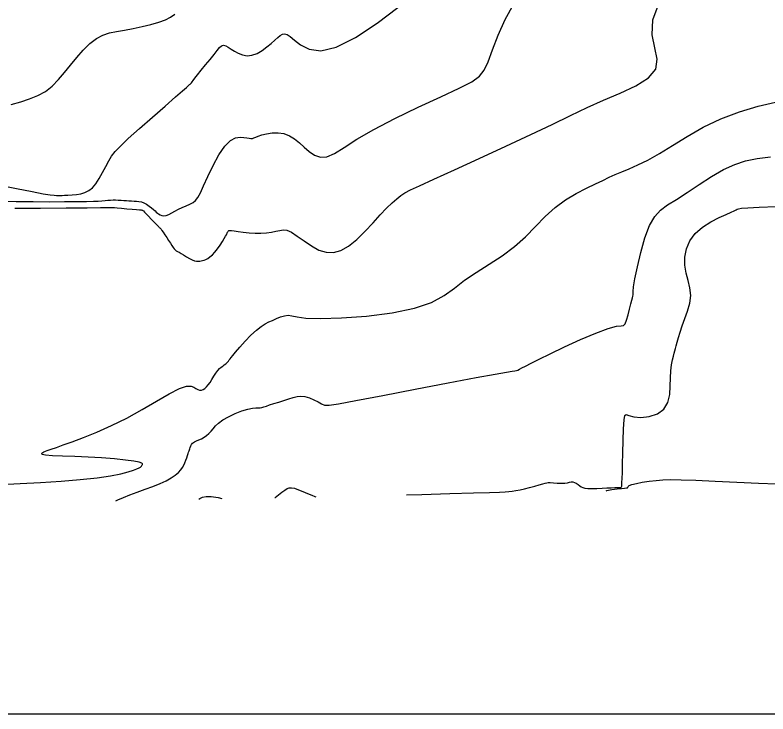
# Model space of a CAD drawing. Extents: x 2566142 to 2571431, y 418755 to 421584.
# Drawn here: x 2570137.2 to 2570491.1, y 418777.5 to 419106 of the extents above; entities that cross this region are included whole.
import ezdxf

# ---------------------------------------------------------------- set-up
doc = ezdxf.new("R2010")
doc.units = 0
for name, color, linetype in [('Contour_ADS_Major', 7, 'Continuous'), ('Contour_ADS_Minor', 7, 'Continuous'), ('Contour_ADS_State_Plane_Border', 7, 'Continuous')]:
    doc.layers.add(name, color=color, linetype=linetype)

msp = doc.modelspace()

# ---------------------------------------------------------------- linework, layer by layer
at = {"layer": 'Contour_ADS_Major'}
for points in [[(2570135.32, 419063.9), (2570139.85, 419065.21), (2570144.07, 419066.56), (2570147.95, 419068.13), (2570151.48, 419070.12), (2570154.66, 419072.64), (2570157.6, 419075.63), (2570160.43, 419078.96), (2570163.27, 419082.5), (2570166.22, 419086.09), (2570169.27, 419089.52), (2570172.36, 419092.56), (2570175.44, 419094.97), (2570178.49, 419096.6), (2570181.62, 419097.63), (2570184.95, 419098.32), (2570188.63, 419098.92), (2570192.7, 419099.66), (2570196.95, 419100.54), (2570201.08, 419101.54), (2570204.8, 419102.64), (2570207.87, 419103.8), (2570210.35, 419105.05), (2570212.36, 419106.41)], [(2570427.72, 418975.02), (2570427.74, 418976.13), (2570427.98, 418978.29), (2570428.61, 418982.04), (2570429.75, 418987.67), (2570431.35, 418994.41), (2570433.3, 419001.23), (2570435.5, 419007.12), (2570437.9, 419011.33), (2570440.66, 419014.29), (2570443.99, 419016.73), (2570448.11, 419019.34), (2570453.12, 419022.66), (2570458.74, 419026.42), (2570464.58, 419030.14), (2570470.25, 419033.38), (2570475.51, 419035.78), (2570480.65, 419037.43), (2570486.1, 419038.57), (2570492.29, 419039.4)], [(2570184.51, 418877.71), (2570185.46, 418878.06), (2570188.21, 418879.24), (2570191.21, 418880.49), (2570194.65, 418881.77), (2570198.34, 418883.08), (2570202.02, 418884.4), (2570205.4, 418885.75), (2570208.28, 418887.11), (2570210.64, 418888.45), (2570212.53, 418889.77), (2570214.01, 418891.02), (2570215.12, 418892.2), (2570215.95, 418893.33), (2570216.57, 418894.45), (2570217.07, 418895.58), (2570217.51, 418896.76), (2570217.91, 418897.93), (2570218.26, 418899), (2570218.56, 418899.91), (2570218.81, 418900.6), (2570219.03, 418901.15), (2570219.21, 418901.63), (2570219.38, 418902.16), (2570219.55, 418902.79), (2570219.78, 418903.48), (2570220.14, 418904.18), (2570220.7, 418904.81), (2570221.5, 418905.33), (2570222.51, 418905.8), (2570223.66, 418906.28), (2570224.87, 418906.83), (2570226.08, 418907.52), (2570227.26, 418908.35), (2570228.38, 418909.3), (2570229.4, 418910.38), (2570230.35, 418911.56), (2570231.41, 418912.85), (2570232.81, 418914.23), (2570234.81, 418915.69), (2570237.52, 418917.21), (2570240.67, 418918.67), (2570243.85, 418919.91), (2570246.66, 418920.81), (2570248.82, 418921.27), (2570250.39, 418921.41), (2570251.54, 418921.39), (2570252.46, 418921.38), (2570253.29, 418921.51), (2570254.21, 418921.79), (2570255.35, 418922.22), (2570256.87, 418922.76), (2570258.87, 418923.41), (2570261.17, 418924.12), (2570263.58, 418924.85), (2570265.88, 418925.57), (2570267.92, 418926.22), (2570269.77, 418926.71), (2570271.58, 418926.91), (2570273.49, 418926.72), (2570275.59, 418926.08), (2570277.73, 418925.14), (2570279.72, 418924.13), (2570281.34, 418923.24), (2570282.67, 418922.7), (2570284.85, 418922.67), (2570289.32, 418923.33), (2570297.48, 418924.83), (2570310.1, 418927.25), (2570325.37, 418930.18), (2570340.81, 418933.14), (2570353.95, 418935.62), (2570362.93, 418937.25), (2570368.23, 418938.14), (2570370.96, 418938.55), (2570372.22, 418938.72), (2570372.95, 418938.87), (2570373.56, 418939.1), (2570374.29, 418939.49), (2570375.4, 418940.11), (2570377.14, 418941.04), (2570379.78, 418942.4), (2570383.59, 418944.29), (2570388.83, 418946.83), (2570395.56, 418950.03), (2570403, 418953.44), (2570410.17, 418956.52), (2570416.06, 418958.74), (2570419.95, 418959.73), (2570422.16, 418959.97), (2570423.31, 418960.11), (2570423.97, 418960.83), (2570424.64, 418962.58), (2570425.36, 418965.06), (2570426.05, 418967.76), (2570426.67, 418970.19), (2570427.15, 418971.95), (2570427.48, 418973.12), (2570427.68, 418973.88), (2570427.75, 418974.44), (2570427.72, 418975.02)]]:
    msp.add_lwpolyline(points, dxfattribs=at)
at = {"layer": 'Contour_ADS_Minor'}
for points in [[(2570145.66, 419018.29), (2570153.36, 419018.27), (2570160.39, 419018.31), (2570166.31, 419018.37), (2570170.78, 419018.43), (2570174.01, 419018.5), (2570176.33, 419018.58), (2570178.08, 419018.68), (2570179.56, 419018.8), (2570180.87, 419018.91), (2570182.08, 419019.01), (2570183.27, 419019.07), (2570184.5, 419019.08), (2570185.75, 419019.04), (2570187.02, 419018.97), (2570188.29, 419018.88), (2570189.53, 419018.79), (2570190.76, 419018.69), (2570191.96, 419018.61), (2570193.13, 419018.54), (2570194.28, 419018.48), (2570195.43, 419018.37), (2570196.59, 419018.13), (2570197.78, 419017.71), (2570199.01, 419017.05), (2570200.22, 419016.23), (2570201.34, 419015.37), (2570202.28, 419014.57), (2570203.01, 419013.92), (2570203.6, 419013.4), (2570204.13, 419012.95), (2570204.71, 419012.54), (2570205.41, 419012.14), (2570206.24, 419011.82), (2570207.21, 419011.68), (2570208.3, 419011.81), (2570209.52, 419012.28), (2570210.86, 419012.99), (2570212.36, 419013.85), (2570214.02, 419014.73), (2570215.83, 419015.54), (2570217.67, 419016.31), (2570219.42, 419017.08), (2570220.92, 419017.9), (2570222.11, 419018.86), (2570223.17, 419020.25), (2570224.33, 419022.41), (2570225.84, 419025.67), (2570227.88, 419030.17), (2570230.33, 419035.33), (2570233.02, 419040.34), (2570235.77, 419044.41), (2570238.41, 419046.97), (2570240.85, 419048.22), (2570243, 419048.58), (2570244.79, 419048.48), (2570246.17, 419048.26), (2570247.22, 419048.07), (2570248.04, 419047.95), (2570248.76, 419047.99), (2570249.49, 419048.22), (2570250.38, 419048.62), (2570251.57, 419049.12), (2570253.22, 419049.69), (2570255.43, 419050.24), (2570258.03, 419050.63), (2570260.82, 419050.7), (2570263.58, 419050.28), (2570266.15, 419049.27), (2570268.55, 419047.76), (2570270.87, 419045.92), (2570273.16, 419043.9), (2570275.5, 419041.88), (2570277.99, 419040.21), (2570280.73, 419039.27), (2570283.82, 419039.43), (2570287.43, 419040.98), (2570291.97, 419043.77), (2570297.93, 419047.59), (2570305.81, 419052.21), (2570315.78, 419057.37), (2570326.73, 419062.63), (2570337.29, 419067.55), (2570346.03, 419071.65), (2570351.94, 419074.67), (2570355.55, 419077.22), (2570357.79, 419080.08), (2570359.55, 419084.05), (2570361.64, 419089.68), (2570364.28, 419096.53), (2570367.58, 419103.94), (2570371.65, 419111.24)], [(2570237.78, 419004.74), (2570238.16, 419004.77), (2570238.89, 419004.69), (2570240.16, 419004.5), (2570242.08, 419004.21), (2570244.5, 419003.88), (2570247.22, 419003.59), (2570250.06, 419003.42), (2570252.82, 419003.44), (2570255.42, 419003.63), (2570257.79, 419003.94), (2570259.86, 419004.36), (2570261.61, 419004.79), (2570263.23, 419005.03), (2570265, 419004.81), (2570267.16, 419003.88), (2570269.88, 419002.09), (2570273.06, 418999.8), (2570276.51, 418997.46), (2570280.02, 418995.55), (2570283.46, 418994.47), (2570286.88, 418994.35), (2570290.36, 418995.27), (2570293.99, 418997.3), (2570297.82, 419000.43), (2570301.71, 419004.26), (2570305.48, 419008.31), (2570308.92, 419012.09), (2570311.9, 419015.23), (2570314.45, 419017.72), (2570316.66, 419019.67), (2570318.61, 419021.18), (2570320.5, 419022.42), (2570323.11, 419023.78), (2570327.31, 419025.75), (2570334.01, 419028.8), (2570343.72, 419033.21), (2570355.46, 419038.57), (2570367.88, 419044.3), (2570379.64, 419049.8), (2570389.7, 419054.61), (2570398.35, 419058.78), (2570406.21, 419062.5), (2570413.88, 419065.96), (2570421.74, 419069.34), (2570429.08, 419072.8), (2570434.97, 419076.49), (2570438.46, 419080.59), (2570439.04, 419085.23), (2570437.89, 419090.55), (2570436.66, 419096.69), (2570436.98, 419103.77), (2570439.97, 419111.78)], [(2570129.16, 419026.27), (2570137.83, 419024.47), (2570145.24, 419022.99), (2570150.45, 419022.03), (2570153.72, 419021.52), (2570155.64, 419021.3), (2570156.76, 419021.24), (2570157.6, 419021.22), (2570158.38, 419021.21), (2570159.28, 419021.23), (2570160.48, 419021.26), (2570162.09, 419021.31), (2570164, 419021.43), (2570166.06, 419021.65), (2570168.12, 419022.02), (2570170.05, 419022.6), (2570171.85, 419023.49), (2570173.56, 419024.8), (2570175.2, 419026.66), (2570176.81, 419029.11), (2570178.37, 419031.92), (2570179.85, 419034.79), (2570181.22, 419037.43), (2570182.55, 419039.66), (2570184.22, 419041.83), (2570186.7, 419044.44), (2570190.44, 419047.95), (2570195.7, 419052.64), (2570201.77, 419057.97), (2570207.74, 419063.17), (2570212.7, 419067.48), (2570215.95, 419070.35), (2570217.75, 419071.97), (2570218.59, 419072.76), (2570218.95, 419073.1), (2570219.23, 419073.34), (2570219.52, 419073.58), (2570219.82, 419073.85), (2570220.13, 419074.18), (2570220.47, 419074.63), (2570220.96, 419075.31), (2570221.75, 419076.36), (2570222.99, 419077.93), (2570224.74, 419080.06), (2570226.8, 419082.55), (2570228.92, 419085.11), (2570230.8, 419087.45), (2570232.27, 419089.33), (2570233.39, 419090.69), (2570234.33, 419091.52), (2570235.24, 419091.8), (2570236.26, 419091.55), (2570237.43, 419090.9), (2570238.79, 419089.99), (2570240.35, 419088.98), (2570242.14, 419088.01), (2570244.13, 419087.26), (2570246.29, 419086.9), (2570248.58, 419087.1), (2570250.95, 419087.97), (2570253.31, 419089.34), (2570255.54, 419090.98), (2570257.55, 419092.67), (2570259.26, 419094.2), (2570260.68, 419095.47), (2570261.89, 419096.44), (2570262.95, 419097.04), (2570263.94, 419097.2), (2570265.06, 419096.85), (2570266.53, 419095.88), (2570268.58, 419094.2), (2570271.44, 419091.92), (2570275.44, 419089.9), (2570280.91, 419089.19), (2570288.17, 419090.84), (2570297.3, 419095.5), (2570307.38, 419102.19), (2570317.21, 419109.53)], [(2570254.74, 418960.86), (2570256.49, 418961.73), (2570258.24, 418962.5), (2570260.09, 418963.33), (2570262, 418964.11), (2570263.88, 418964.69), (2570265.64, 418964.89), (2570267.37, 418964.62), (2570269.83, 418964.09), (2570273.97, 418963.57), (2570280.73, 418963.35), (2570290.62, 418963.65), (2570302.41, 418964.53), (2570314.45, 418966.03), (2570325.06, 418968.15), (2570333.03, 418970.89), (2570338.93, 418974.12), (2570343.76, 418977.65), (2570348.54, 418981.33), (2570354.04, 418985.04), (2570360.06, 418988.83), (2570366.19, 418992.83), (2570372, 418997.14), (2570377.18, 419001.81), (2570381.9, 419006.63), (2570386.44, 419011.31), (2570391.08, 419015.56), (2570396.02, 419019.17), (2570401.04, 419022.16), (2570405.83, 419024.62), (2570410.07, 419026.64), (2570413.57, 419028.3), (2570416.55, 419029.72), (2570419.38, 419031.03), (2570422.4, 419032.34), (2570425.91, 419033.79), (2570430.02, 419035.57), (2570434.75, 419037.86), (2570440.18, 419040.86), (2570446.32, 419044.66), (2570453.17, 419048.95), (2570460.72, 419053.29), (2570468.94, 419057.28), (2570477.71, 419060.57), (2570486.51, 419063.14), (2570494.7, 419065.08)], [(2570130.08, 419018.55), (2570137.75, 419018.38), (2570145.66, 419018.29)], [(2570137.17, 419015.21), (2570149.22, 419015.28), (2570161.17, 419015.37), (2570171.05, 419015.44), (2570177.4, 419015.49), (2570180.73, 419015.52), (2570182.04, 419015.53), (2570182.33, 419015.54), (2570182.44, 419015.55), (2570182.54, 419015.56), (2570182.63, 419015.57), (2570182.71, 419015.57), (2570182.84, 419015.57), (2570183.17, 419015.54), (2570183.9, 419015.48), (2570185.24, 419015.37), (2570187.29, 419015.19), (2570189.74, 419014.98), (2570192.21, 419014.76), (2570194.28, 419014.59), (2570195.67, 419014.47), (2570196.47, 419014.4), (2570196.88, 419014.34), (2570197.1, 419014.28), (2570197.31, 419014.15), (2570197.61, 419013.9), (2570198.1, 419013.42), (2570198.86, 419012.62), (2570199.94, 419011.47), (2570201.2, 419010.11), (2570202.45, 419008.77), (2570203.51, 419007.64), (2570204.25, 419006.89), (2570204.72, 419006.45), (2570205.02, 419006.19), (2570205.25, 419005.98), (2570205.51, 419005.72), (2570205.83, 419005.32), (2570206.27, 419004.73), (2570206.87, 419003.88), (2570207.64, 419002.73), (2570208.52, 419001.4), (2570209.42, 419000.03), (2570210.25, 418998.74), (2570210.94, 418997.66), (2570211.52, 418996.78), (2570212.03, 418996.1), (2570212.51, 418995.58), (2570213.02, 418995.2), (2570213.6, 418994.87), (2570214.34, 418994.5), (2570215.28, 418993.98), (2570216.46, 418993.25), (2570217.79, 418992.41), (2570219.16, 418991.59), (2570220.45, 418990.93), (2570221.57, 418990.53), (2570222.52, 418990.34), (2570223.34, 418990.31), (2570224.06, 418990.36), (2570224.72, 418990.45), (2570225.37, 418990.58), (2570226.07, 418990.8), (2570226.86, 418991.13), (2570227.79, 418991.61), (2570228.85, 418992.3), (2570230, 418993.25), (2570231.2, 418994.52), (2570232.44, 418996.11), (2570233.62, 418997.86), (2570234.68, 418999.57), (2570235.55, 419001.02), (2570236.15, 419002.06), (2570236.55, 419002.75), (2570236.8, 419003.21), (2570236.98, 419003.55), (2570237.13, 419003.87), (2570237.28, 419004.17), (2570237.44, 419004.43), (2570237.59, 419004.63), (2570237.78, 419004.74)], [(2570477.36, 419014.99), (2570478.77, 419015.22), (2570481.72, 419015.46), (2570486.99, 419015.71), (2570494.98, 419015.98)], [(2570321.18, 418880.44), (2570328.49, 418880.68), (2570341.62, 418881.08), (2570352.7, 418881.4), (2570360.29, 418881.61), (2570364.91, 418881.74), (2570367.57, 418881.85), (2570369.3, 418881.98), (2570370.93, 418882.18), (2570372.69, 418882.47), (2570374.62, 418882.86), (2570376.76, 418883.35), (2570379.11, 418883.94), (2570381.49, 418884.58), (2570383.65, 418885.18), (2570385.35, 418885.68), (2570386.45, 418886.02), (2570387.17, 418886.2), (2570387.85, 418886.27), (2570388.81, 418886.23), (2570390.28, 418886.12), (2570392.09, 418886.01), (2570393.97, 418885.94), (2570395.65, 418885.99), (2570396.92, 418886.18), (2570397.87, 418886.43), (2570398.63, 418886.62), (2570399.36, 418886.62), (2570400.17, 418886.36), (2570401.03, 418885.9), (2570401.89, 418885.34), (2570402.68, 418884.76), (2570403.38, 418884.27), (2570404.14, 418883.87), (2570405.13, 418883.6), (2570406.53, 418883.45), (2570408.44, 418883.43), (2570410.72, 418883.5), (2570413.14, 418883.62), (2570415.46, 418883.74), (2570417.49, 418883.82), (2570419.18, 418883.88), (2570420.5, 418883.91), (2570421.45, 418883.95), (2570422.02, 418884.01), (2570422.29, 418884.19), (2570422.39, 418884.57), (2570422.43, 418885.25), (2570422.49, 418886.36), (2570422.58, 418888.16), (2570422.7, 418890.91), (2570422.83, 418894.91), (2570422.97, 418900.22), (2570423.13, 418906.1), (2570423.3, 418911.57), (2570423.52, 418915.68), (2570423.83, 418917.74), (2570424.49, 418918.18), (2570425.79, 418917.73), (2570428.05, 418917.09), (2570431.4, 418916.88), (2570435.33, 418917.33), (2570439.17, 418918.57), (2570442.26, 418920.72), (2570444.11, 418923.83), (2570444.95, 418927.59), (2570445.19, 418931.59), (2570445.25, 418935.44), (2570445.46, 418938.8), (2570445.82, 418941.62), (2570446.25, 418943.92), (2570446.67, 418945.72), (2570447.04, 418947.06), (2570447.35, 418948.14), (2570447.67, 418949.21), (2570448.03, 418950.51), (2570448.48, 418952.23), (2570449.06, 418954.39), (2570449.84, 418956.97), (2570450.86, 418959.96), (2570452.12, 418963.3), (2570453.39, 418966.88), (2570454.39, 418970.57), (2570454.81, 418974.23), (2570454.48, 418977.77), (2570453.67, 418981.23), (2570452.75, 418984.74), (2570452.11, 418988.37), (2570452.08, 418992.2), (2570452.8, 418996.09), (2570454.36, 418999.84), (2570456.87, 419003.29), (2570460.31, 419006.28), (2570464.25, 419008.78), (2570468.14, 419010.8), (2570471.45, 419012.32), (2570473.77, 419013.37), (2570475.23, 419014.05), (2570476.12, 419014.47), (2570476.71, 419014.75), (2570477.36, 419014.99)], [(2570130.75, 418885.31), (2570139.66, 418885.78), (2570149.2, 418886.34), (2570158.81, 418886.97), (2570167.88, 418887.69), (2570175.8, 418888.52), (2570182.1, 418889.44), (2570186.88, 418890.41), (2570190.38, 418891.32), (2570192.83, 418892.12), (2570194.49, 418892.72), (2570195.52, 418893.17), (2570196.11, 418893.51), (2570196.45, 418893.78), (2570196.69, 418894.03), (2570196.86, 418894.27), (2570197, 418894.52), (2570197.11, 418894.78), (2570197.14, 418895.08), (2570196.76, 418895.42), (2570195.55, 418895.81), (2570193.09, 418896.27), (2570189.11, 418896.79), (2570183.91, 418897.33), (2570177.91, 418897.83), (2570171.57, 418898.22), (2570165.31, 418898.49), (2570159.59, 418898.67), (2570154.83, 418898.86), (2570151.51, 418899.12), (2570149.91, 418899.52), (2570149.77, 418900.04), (2570150.7, 418900.64), (2570152.29, 418901.29), (2570154.23, 418901.98), (2570156.68, 418902.81), (2570159.88, 418903.92), (2570164.07, 418905.42), (2570169.41, 418907.44), (2570175.68, 418909.99), (2570182.57, 418913.04), (2570189.76, 418916.58), (2570196.93, 418920.54), (2570203.69, 418924.48), (2570209.67, 418927.93), (2570214.45, 418930.4), (2570217.78, 418931.54), (2570219.93, 418931.64), (2570221.28, 418931.14), (2570222.23, 418930.47), (2570223.11, 418929.98), (2570223.98, 418929.74), (2570224.83, 418929.75), (2570225.66, 418930), (2570226.45, 418930.47), (2570227.24, 418931.18), (2570228.04, 418932.14), (2570228.87, 418933.33), (2570229.75, 418934.76), (2570230.67, 418936.28), (2570231.58, 418937.73), (2570232.47, 418938.96), (2570233.31, 418939.87), (2570234.1, 418940.51), (2570234.85, 418941.02), (2570235.58, 418941.53), (2570236.27, 418942.11), (2570236.91, 418942.75), (2570237.48, 418943.39), (2570237.93, 418943.96), (2570238.3, 418944.45), (2570238.76, 418945.05), (2570239.54, 418946.02), (2570240.88, 418947.6), (2570242.91, 418949.92), (2570245.42, 418952.68), (2570248.11, 418955.47), (2570250.66, 418957.9), (2570252.85, 418959.66), (2570254.74, 418960.86)], [(2570415.06, 418882.32), (2570415.39, 418882.48), (2570417.76, 418883.06), (2570420.2, 418883.37), (2570422.31, 418883.53), (2570423.78, 418883.63), (2570424.66, 418883.7), (2570425.1, 418883.78), (2570425.25, 418883.92), (2570425.26, 418884.13), (2570425.4, 418884.43), (2570425.94, 418884.81), (2570427.18, 418885.28), (2570429.29, 418885.81), (2570432.08, 418886.37), (2570435.25, 418886.89), (2570438.52, 418887.3), (2570441.75, 418887.55), (2570445.49, 418887.64), (2570450.41, 418887.56), (2570457.23, 418887.32), (2570466.29, 418886.93), (2570476.57, 418886.46), (2570486.72, 418886), (2570495.36, 418885.61)], [(2570259.38, 418879.2), (2570259.52, 418879.31), (2570261.08, 418880.5), (2570262.62, 418881.67), (2570263.99, 418882.67), (2570265.07, 418883.39), (2570266.04, 418883.79), (2570267.11, 418883.85), (2570268.51, 418883.55), (2570270.39, 418882.9), (2570272.56, 418882.04), (2570274.75, 418881.12), (2570276.7, 418880.31), (2570278.21, 418879.72), (2570278.6, 418879.59)], [(2570223.66, 418878.49), (2570224.13, 418878.82), (2570225.31, 418879.42), (2570227, 418879.78), (2570229.43, 418879.73), (2570232.74, 418879.16), (2570234.46, 418878.71)]]:
    msp.add_lwpolyline(points, dxfattribs=at)
at = {"layer": 'Contour_ADS_State_Plane_Border'}
msp.add_lwpolyline([(2566164.43, 418777.5), (2571407.81, 418777.5), (2571407.81, 421561.67), (2566164.43, 421561.67), (2566164.43, 418777.5)], close=True, dxfattribs=at)

doc.saveas('drawing.dxf')
